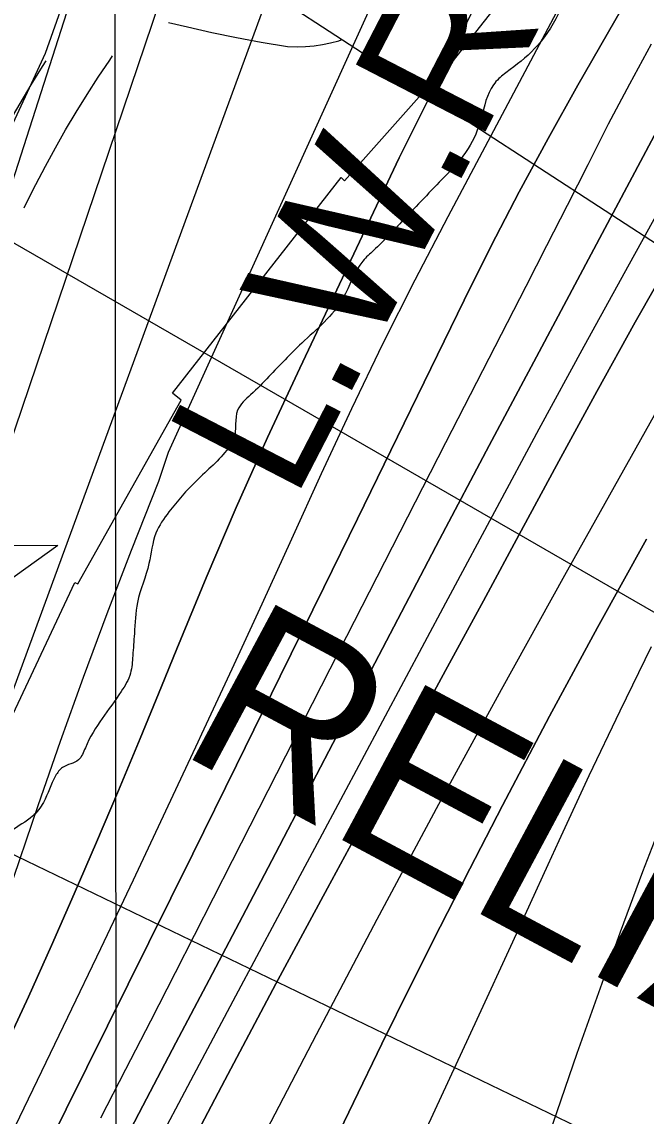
# Model space of a CAD drawing. Extents: x 3297772 to 3335630, y 634068 to 659439.
# Drawn here: x 3312336 to 3312691, y 656649 to 657271 of the extents above; entities that cross this region are included whole.
import ezdxf

# ---------------------------------------------------------------- set-up
doc = ezdxf.new("R2010")
doc.units = 0
for name, color, linetype in [('V-CHAN-NAID', 7, 'Continuous'), ('V-GRID-MAJR', 7, 'Continuous'), ('V-RIVR-EDGE', 7, 'Continuous'), ('V-RIVR-RANG', 7, 'Continuous'), ('V-ROAD-CNTR', 7, 'Continuous'), ('V-RRAP-RVMT', 7, 'Continuous'), ('V-TOPO-DPTH', 7, 'Continuous'), ('V-TOPO-MAJR', 7, 'Continuous'), ('V-TOPO-MINR', 7, 'Continuous'), ('V-TOPO-WATR', 7, 'Continuous'), ('V-TOPO-WATR-IDEN', 7, 'Continuous'), ('V-UTIL-LINE', 7, 'Continuous'), ('V-WETL-SWMP', 7, 'Continuous')]:
    doc.layers.add(name, color=color, linetype=linetype)

msp = doc.modelspace()

# ---------------------------------------------------------------- linework, layer by layer
at = {"layer": 'V-CHAN-NAID'}
msp.add_lwpolyline([(3312279.84, 656973.94), (3312356.33, 656973.4), (3312294.13, 656928.88)], dxfattribs=at)
at = {"layer": 'V-GRID-MAJR'}
msp.add_spline([(3312404.53, 639457.24), (3312401.89, 642484.85), (3312396.6, 648546.19), (3312391.31, 654607.56), (3312388.66, 657641.31)], degree=3, dxfattribs=at)
at = {"layer": 'V-RIVR-EDGE'}
msp.add_spline([(3312883.83, 657641.82), (3312877.43, 657629.14), (3312871.37, 657628.72), (3312863.11, 657617.48), (3312850.09, 657604.96), (3312831.43, 657586.39), (3312812.78, 657572.58), (3312803.23, 657564.38), (3312789.37, 657559.65), (3312783.73, 657554.03), (3312778.95, 657547.98), (3312767.65, 657529.83), (3312766.74, 657514.68), (3312759.36, 657504.74), (3312737.65, 657480.11), (3312721.16, 657463.7), (3312710.73, 657449), (3312699.44, 657435.61), (3312692.93, 657428.27), (3312686.84, 657419.19), (3312681.62, 657408.38), (3312674.62, 657379.82), (3312668.49, 657352.56), (3312668.04, 657345.63), (3312665.88, 657344.77), (3312663.27, 657342.61), (3312660.21, 657327.47), (3312656.72, 657318.82), (3312656.28, 657315.35), (3312656.27, 657312.76), (3312656.25, 657305.4), (3312649.29, 657291.99), (3312642.33, 657278.15), (3312629.29, 657257.84), (3312613.67, 657244.02), (3312607.17, 657238.84), (3312604.13, 657235.39), (3312597.15, 657216.35), (3312589.75, 657199.05), (3312576.29, 657183.07), (3312552.85, 657158.45), (3312535.92, 657141.17), (3312529.84, 657135.12), (3312518.53, 657113.94), (3312495.09, 657088.45), (3312476.43, 657069.45), (3312466.01, 657059.08), (3312458.63, 657050.44), (3312456.42, 657033.99), (3312453.38, 657028.8), (3312435.15, 657010.23), (3312419.52, 656992.52), (3312412.13, 656980.42), (3312408.19, 656963.11), (3312401.64, 656941.04), (3312399.86, 656923.29), (3312398.97, 656910.74), (3312397.64, 656900.79), (3312392.42, 656890.41), (3312371.99, 656858.42), (3312368.08, 656851.5), (3312358.98, 656847.2), (3312355.07, 656842.44), (3312348.1, 656827.31), (3312342.02, 656819.53), (3312329.88, 656810.9), (3312322.93, 656802.69), (3312315.54, 656789.29), (3312314.22, 656780.63), (3312315.05, 656767.21), (3312319.36, 656757.24), (3312322.37, 656750.3), (3312324.96, 656746.4), (3312326.24, 656741.2), (3312321.9, 656736.88), (3312315.4, 656733.87), (3312309.33, 656731.72), (3312293.7, 656712.71), (3312281.09, 656690.66), (3312277.16, 656675.51), (3312275.39, 656662.1), (3312281.85, 656646.93), (3312281.83, 656640), (3312278.34, 656628.75), (3312273.12, 656617.94), (3312258.79, 656602.39), (3312246.2, 656588.13), (3312240.56, 656585.11), (3312233.19, 656580.37), (3312231.01, 656573.45), (3312216.18, 656528.02), (3312209.61, 656496.87), (3312208.27, 656481.72), (3312210.84, 656469.16), (3312213.84, 656459.19), (3312219.03, 656454.85), (3312220.75, 656451.81), (3312220.3, 656445.75), (3312215.52, 656438.4), (3312207.71, 656428.9), (3312199.46, 656418.96), (3312190.79, 656414.65), (3312182.97, 656406.45), (3312174.28, 656392.18), (3312172.95, 656381.36), (3312175.96, 656371.39), (3312180.7, 656362.29), (3312182.83, 656348.43), (3312180.2, 656336.75), (3312175.84, 656322.9), (3312165.83, 656303.44), (3312151.06, 656282.7), (3312142.37, 656268.86), (3312132.8, 656250.7), (3312126.26, 656232.97), (3312123.61, 656213.49), (3312124.38, 656172.36), (3312121.32, 656161.11), (3312110.42, 656131.7), (3312106.94, 656124.78), (3312106.49, 656119.15), (3312106.48, 656114.39), (3312107.78, 656112.65), (3312112.96, 656108.31), (3312112.95, 656104.85), (3312110.35, 656101.82), (3312104.71, 656098.81), (3312099.95, 656098.82), (3312095.18, 656094.93), (3312090.84, 656093.21), (3312087.81, 656093.65), (3312081.75, 656093.67), (3312077.85, 656090.65), (3312073.45, 656063.81), (3312068.16, 656026.59), (3312055.97, 655997.61), (3312045.52, 655975.56), (3312040.29, 655960.85), (3312035.47, 655938.35), (3312031.92, 655901.12), (3312030.13, 655879.05), (3312024.89, 655858.28), (3312021.83, 655848.33), (3312021.82, 655843.56), (3312023.1, 655834.9), (3312020.47, 655821.92), (3312016.98, 655812.4), (3312015.2, 655794.66), (3312007.34, 655765.67), (3312000.79, 655745.33), (3311997.76, 655742.31), (3311991.69, 655741.03), (3311986.48, 655736.71), (3311975.14, 655702.54), (3311969.88, 655673.54), (3311967.68, 655661.86), (3311967.62, 655636.74), (3311969.66, 655587.38), (3311970.07, 655575.69), (3311970.06, 655571.36), (3311972.22, 655571.36), (3311981.75, 655571.33), (3311985.2, 655568.29), (3311986.88, 655544.91), (3311989.45, 655536.24), (3311993.33, 655527.57), (3311994.15, 655510.25), (3311994.94, 655477.35), (3311993.58, 655456.14), (3311993.56, 655445.75), (3311996.13, 655437.08), (3311998.28, 655430.58), (3311999.55, 655418.45), (3312002.14, 655413.68), (3312005.59, 655409.78), (3312006.87, 655402.42), (3312010.72, 655381.62), (3312015.83, 655348.27), (3312020.08, 655316.22), (3312020.88, 655290.68), (3312024.34, 655286.34), (3312024.33, 655282.88), (3312021.72, 655278.55), (3312020.83, 655267.73), (3312020.36, 655251.71), (3312023.75, 655222.7), (3312024.12, 655198.88), (3312027.09, 655174.63), (3312027.92, 655158.18), (3312027.89, 655148.65), (3312033.05, 655134.35), (3312042.51, 655107.92), (3312048.96, 655087.55), (3312050.66, 655075.42), (3312051.93, 655064.16), (3312054.08, 655058.96), (3312054.93, 655053.33), (3312054.48, 655044.24), (3312054.44, 655029.52), (3312054.43, 655026.06), (3312057.46, 655026.05), (3312058.74, 655016.09), (3312058.72, 655009.59), (3312057.85, 655007), (3312058.7, 655000.5), (3312065.62, 654995.72), (3312069.06, 654986.19), (3312073.78, 654969.29), (3312075.04, 654956.3), (3312078.47, 654942.44), (3312077.58, 654930.32), (3312077.53, 654910.83), (3312077.47, 654886.59), (3312076.55, 654866.67), (3312076.51, 654848.49), (3312076.06, 654840.26), (3312077.76, 654829.87), (3312080.34, 654820.77), (3312078.15, 654811.25), (3312075.94, 654795.67), (3312071.58, 654782.69), (3312065.51, 654777.51), (3312055.05, 654751.56), (3312052.43, 654742.04), (3312052.83, 654727.32), (3312052.81, 654718.66), (3312051.92, 654709.57), (3312048.01, 654704.38), (3312044.11, 654701.8), (3312043.64, 654687.51), (3312041.88, 654675.39), (3312043.59, 654669.33), (3312047.46, 654658.06), (3312051.34, 654648.52), (3312056.94, 654638.55), (3312058.22, 654630.32), (3312056.91, 654626), (3312053.87, 654622.54), (3312055.56, 654606.08), (3312057.25, 654588.33), (3312055.9, 654567.55), (3312049.35, 654546.78), (3312038.46, 654520.4), (3312032.36, 654504.4), (3312028.85, 654484.49), (3312027.52, 654473.24), (3312030.9, 654437.29), (3312033.39, 654395.29), (3312033.79, 654380.57), (3312031.62, 654380.57), (3312029.45, 654378.41), (3312029.4, 654358.93), (3312028.5, 654342.91), (3312025.45, 654335.99), (3312021.1, 654326.48), (3312020.22, 654320.42), (3312017.16, 654307.87), (3312011.94, 654300.96), (3312002.83, 654291.89), (3311994.14, 654280.65), (3311985.01, 654266.82), (3311975.01, 654248.66), (3311965.01, 654231.8), (3311959.34, 654213.63), (3311951.92, 654190.7), (3311944.93, 654165.61), (3311941.42, 654144.83), (3311939.64, 654128.38), (3311938.31, 654114.97), (3311937.42, 654105.88), (3311937.39, 654090.72), (3311937.79, 654079.03), (3311943.83, 654068.63), (3311951.59, 654055.62), (3311959.76, 654034.82), (3311962.77, 654023.55), (3311962.74, 654015.33), (3311964.9, 654011.42), (3311970.96, 654011.41), (3311980.48, 654009.65), (3311992.58, 654001.4), (3311999.48, 653987.96), (3312004.63, 653969.33), (3312011.95, 653953.29), (3312017.96, 653932.49), (3312020.08, 653914.74), (3312021.76, 653894.38), (3312019.56, 653878.37), (3312014.29, 653850.67), (3312012.08, 653832.93), (3312009.91, 653827.3), (3312003.79, 653806.1), (3312002.03, 653792.69), (3312001.98, 653774.5), (3312001.97, 653770.61), (3312001.91, 653747.23), (3312003.17, 653728.17), (3312002.71, 653719.52), (3312004.85, 653708.69), (3312015.62, 653687.44), (3312023.82, 653676.17), (3312027.7, 653671.4), (3312028.56, 653667.5), (3312028.98, 653663.17), (3312031.13, 653657.1), (3312034.58, 653652.33), (3312037.17, 653647.13), (3312036.72, 653638.9), (3312035.38, 653625.05), (3312037.1, 653617.69), (3312040.98, 653611.18), (3312040.97, 653607.28), (3312039.22, 653602.53), (3312043.55, 653600.35), (3312043.54, 653595.59), (3312041.35, 653586.07), (3312040.46, 653578.28), (3312040.44, 653569.19), (3312044.3, 653554.02), (3312050.76, 653538.85), (3312058.51, 653521.52), (3312065.4, 653509.38), (3312069.24, 653484.25), (3312070.48, 653461.3), (3312067, 653456.12), (3312066.99, 653450.92), (3312074.76, 653441.81), (3312079.96, 653441.36), (3312080.38, 653437.03), (3312084.67, 653420.14), (3312091.12, 653403.67), (3312098.44, 653386.77), (3312109.65, 653368.12), (3312121.74, 653355.97), (3312125.62, 653349.46), (3312128.2, 653339.5), (3312130.35, 653336.03), (3312138.14, 653334.71), (3312144.18, 653326.04), (3312155.83, 653308.26), (3312169.63, 653287.88), (3312173.5, 653275.74), (3312176.95, 653271.41), (3312179.98, 653271.83), (3312182.58, 653271.39), (3312186.46, 653264.45), (3312198.98, 653249.7), (3312207.62, 653241.02), (3312220.12, 653218.91), (3312235.21, 653193.33), (3312245.1, 653166.89), (3312251.55, 653147.39), (3312254.98, 653135.26), (3312261.89, 653129.18), (3312265.78, 653127.01), (3312270.09, 653117.04), (3312278.69, 653091.91), (3312283.82, 653066.35), (3312289.81, 653037.33), (3312290.63, 653020.87), (3312298.83, 653007.86), (3312313.06, 652986.18), (3312331.2, 652965.79), (3312349.32, 652943.23), (3312366.58, 652917.21), (3312380.37, 652892.06), (3312391.13, 652867.79), (3312399.29, 652837.46), (3312404.42, 652813.21), (3312413.86, 652779.84), (3312426.26, 652716.17), (3312433.53, 652679.35), (3312435.21, 652658.13), (3312432.58, 652646.01), (3312429.96, 652637.36), (3312427.78, 652630.01), (3312427.76, 652621.35), (3312435.5, 652598.38), (3312438.91, 652579.32), (3312438.44, 652564.6), (3312439.24, 652538.19), (3312442.23, 652518.7), (3312447.38, 652503.53), (3312468.06, 652459.75), (3312483.55, 652420.75), (3312498.17, 652381.31), (3312505.93, 652365.71), (3312511.1, 652356.6), (3312510.65, 652348.38), (3312513.66, 652343.61), (3312517.12, 652340.57), (3312519.7, 652334.93), (3312520.12, 652328.44), (3312520.54, 652323.67), (3312524.86, 652318.9), (3312527.42, 652304.61), (3312533.48, 652302.43), (3312534.77, 652300.69), (3312534.76, 652295.06), (3312533.46, 652292.9), (3312539.49, 652282.93), (3312543.36, 652271.23), (3312557.17, 652254.31), (3312567.53, 652240), (3312583.95, 652226.54), (3312597.76, 652210.48), (3312621.93, 652179.25), (3312627.1, 652170.14), (3312635.32, 652164.49), (3312643.09, 652156.68), (3312650.43, 652146.71), (3312660.77, 652128.06), (3312679.29, 652089.05), (3312693.93, 652055.24), (3312706.41, 652026.64), (3312729.27, 651989.78), (3312750.41, 651958.12), (3312768.1, 651933.83), (3312782.77, 651915.18), (3312793.57, 651904.76), (3312806.08, 651886.98), (3312821.18, 651865.29), (3312842.77, 651841.86), (3312858.75, 651825.8), (3312876.91, 651814.5), (3312895.06, 651799.73), (3312904.14, 651794.95), (3312909.31, 651788.01), (3312919.23, 651769.8), (3312923.54, 651761.13), (3312925.69, 651758.96), (3312932.62, 651758.51), (3312939.97, 651754.16), (3312941.26, 651751.56), (3312945.99, 651737.26), (3312947.27, 651729.03), (3312950.29, 651723.83), (3312963.67, 651706.91), (3312981.79, 651681.75)], degree=3, dxfattribs=at)
at = {"layer": 'V-RIVR-RANG'}
msp.add_line((3311748.23, 657481.37), (3313021.04, 656747.94), dxfattribs=at)
at = {"layer": 'V-ROAD-CNTR'}
for points in [[(3312419.34, 657270.85), (3312430.02, 657268.26), (3312443.95, 657265.13), (3312457.93, 657262.24), (3312471.95, 657259.61), (3312486.96, 657257.06), (3312492.45, 657256.93), (3312497.26, 657257.1), (3312502.05, 657257.53), (3312506.81, 657258.22), (3312511.52, 657259.19), (3312516.17, 657260.41), (3312517.44, 657260.82)], [(3312302.18, 657161.1), (3312306.36, 657170.28), (3312311.65, 657181.39), (3312317.15, 657192.39), (3312322.85, 657203.29), (3312328.75, 657214.08), (3312334.84, 657224.77), (3312341.12, 657235.34), (3312347.6, 657245.8), (3312349.66, 657249)], [(3312337.26, 657165.38), (3312338.61, 657168.22), (3312343.87, 657178.73), (3312349.31, 657189.15), (3312354.94, 657199.47), (3312360.76, 657209.68), (3312366.77, 657219.78), (3312372.96, 657229.77), (3312379.33, 657239.65), (3312385.88, 657249.41), (3312387.49, 657251.73)]]:
    msp.add_lwpolyline(points, dxfattribs=at)
at = {"layer": 'V-RRAP-RVMT'}
for p, q in [((3312568, 657232.17), (3312623.31, 657302.26)), ((3312519.31, 657180.73), (3312566.44, 657233.56)), ((3312566.44, 657233.56), (3312568, 657232.17)), ((3312421.59, 657060.09), (3312517.49, 657182.64)), ((3312517.49, 657182.64), (3312519.31, 657180.73)), ((3312367.64, 656951.65), (3312426.5, 657056.11)), ((3312426.5, 657056.11), (3312421.59, 657060.09)), ((3312288.17, 656787.12), (3312366.05, 656952.43)), ((3312366.05, 656952.43), (3312367.64, 656951.65))]:
    msp.add_line(p, q, dxfattribs=at)
at = {"layer": 'V-TOPO-DPTH'}
for points in [[(3312207.61, 656433.53), (3312312.83, 656658.73), (3312326.28, 656687.76), (3312339.58, 656716.86), (3312352.68, 656746.06), (3312365.64, 656775.32), (3312378.36, 656804.67), (3312390.91, 656834.11), (3312403.21, 656863.65), (3312415.33, 656893.26), (3312424.01, 656914.72), (3312440.69, 656954.97), (3312457.83, 656995.02), (3312475.65, 657034.77), (3312493.94, 657074.31), (3312550.43, 657193.73), (3312709.13, 657511.34), (3312728.44, 657538.64), (3312748.71, 657565.16), (3312770.43, 657590.51), (3312793.11, 657615.08), (3312819.15, 657641.75), (3312926.29, 657641.86)], [(3313121.22, 657642.06), (3313086.05, 657604.34), (3313038.95, 657551.77), (3312992.56, 657498.56), (3312922.17, 657416.19), (3312911.77, 657403.49), (3312901.73, 657390.51), (3312892.25, 657377.13), (3312883.13, 657363.47), (3312821.08, 657266.17), (3312807.15, 657243.86), (3312793.49, 657221.39), (3312780.25, 657198.66), (3312767.29, 657175.76), (3312754.53, 657152.75), (3312741.74, 657129.76), (3312728.91, 657106.78), (3312716.05, 657083.83), (3312644.48, 656956.26), (3312608.47, 656891.35), (3312572.85, 656826.23), (3312537.84, 656760.79), (3312503.24, 656695.12), (3312456.24, 656604.93)], [(3313121.22, 657642.06), (3313086.05, 657604.34), (3313038.95, 657551.77), (3312992.56, 657498.56), (3312922.17, 657416.19), (3312911.77, 657403.49), (3312901.73, 657390.51), (3312892.25, 657377.13), (3312883.13, 657363.47), (3312821.08, 657266.17), (3312807.15, 657243.86), (3312793.49, 657221.39), (3312780.25, 657198.66), (3312767.29, 657175.76), (3312754.53, 657152.75), (3312741.74, 657129.76), (3312728.91, 657106.78), (3312716.05, 657083.83), (3312644.48, 656956.26), (3312608.47, 656891.35), (3312572.85, 656826.23), (3312537.84, 656760.79), (3312503.24, 656695.12), (3312456.24, 656604.93)], [(3312349.34, 656629.27), (3312408.06, 656747.65), (3312433.05, 656798.1), (3312457.99, 656848.57), (3312482.86, 656899.07), (3312507.68, 656949.59), (3312526.81, 656988.59), (3312542.01, 657019.64), (3312557.19, 657050.71), (3312572.33, 657081.79), (3312587.44, 657112.89), (3312602.86, 657143.83), (3312618.7, 657174.53), (3312635.19, 657204.9), (3312652.11, 657235.04), (3312786.4, 657468.53)], [(3312786.4, 657468.53), (3312652.11, 657235.04), (3312635.19, 657204.9), (3312618.7, 657174.53), (3312602.86, 657143.83), (3312587.44, 657112.89), (3312572.33, 657081.79), (3312557.19, 657050.71), (3312542.01, 657019.64), (3312526.81, 656988.59), (3312507.68, 656949.59), (3312482.86, 656899.07), (3312457.99, 656848.57), (3312433.05, 656798.1), (3312408.06, 656747.65), (3312349.34, 656629.27)], [(3312386, 656618.73), (3312404.63, 656654.76), (3312423.45, 656690.68), (3312442.4, 656726.54), (3312461.3, 656762.42), (3312480.12, 656798.34), (3312498.9, 656834.29), (3312517.3, 656869.62), (3312545.32, 656923.21), (3312573.45, 656976.74), (3312601.73, 657030.2), (3312630.11, 657083.6), (3312725.19, 657261.88)], [(3312725.19, 657261.88), (3312630.11, 657083.6), (3312601.73, 657030.2), (3312573.45, 656976.74), (3312545.32, 656923.21), (3312517.3, 656869.62), (3312498.9, 656834.29), (3312480.12, 656798.34), (3312461.3, 656762.42), (3312442.4, 656726.54), (3312423.45, 656690.68), (3312404.63, 656654.76), (3312386, 656618.73)], [(3312707.01, 657139.67), (3312684.82, 657100.4), (3312662.97, 657060.94), (3312641.36, 657021.34), (3312619.9, 656981.66), (3312598.42, 656941.99), (3312576.89, 656902.35), (3312555.33, 656862.72), (3312539.23, 656833.15), (3312509.73, 656778.67), (3312480.41, 656724.11), (3312451.35, 656669.4), (3312422.46, 656614.6)], [(3312422.46, 656614.6), (3312451.35, 656669.4), (3312480.41, 656724.11), (3312509.73, 656778.67), (3312539.23, 656833.15), (3312555.33, 656862.72), (3312576.89, 656902.35), (3312598.42, 656941.99), (3312619.9, 656981.66), (3312641.36, 657021.34), (3312662.97, 657060.94), (3312684.82, 657100.4), (3312707.01, 657139.67)], [(3312508.39, 656623.36), (3312524.53, 656656.75), (3312540.69, 656690.12), (3312557.07, 656723.4), (3312573.76, 656756.51), (3312590.67, 656789.52), (3312609.35, 656825.57), (3312636.09, 656876.35), (3312663.29, 656926.87), (3312691.15, 656977.03)], [(3312508.39, 656623.36), (3312524.53, 656656.75), (3312540.69, 656690.12), (3312557.07, 656723.4), (3312573.76, 656756.51), (3312590.67, 656789.52), (3312609.35, 656825.57), (3312636.09, 656876.35), (3312663.29, 656926.87), (3312691.15, 656977.03)]]:
    msp.add_lwpolyline(points, dxfattribs=at)
at = {"layer": 'V-TOPO-MAJR'}
for points in [[(3312551.34, 657641.48), (3312517, 657586.14), (3312167.12, 656553.57)], [(3312554.22, 656616.56), (3312574.58, 656660.35), (3312594.87, 656704.18), (3312615.07, 656748.05), (3312635.19, 656791.95), (3312641.5, 656805.74), (3312658.66, 656842.65), (3312676.14, 656879.41), (3312694.11, 656915.93)]]:
    msp.add_lwpolyline(points, dxfattribs=at)
at = {"layer": 'V-TOPO-MINR'}
for points in [[(3312478.46, 657641.4), (3312094.33, 656445.3), (3312093.05, 656441.42), (3312092.04, 656438.87), (3312088.68, 656430.82), (3312086.51, 656425.51), (3312084.39, 656420.19), (3312082.35, 656414.83), (3312080.37, 656409.46), (3312044.5, 656310.09), (3312023.71, 656255.41), (3312001.72, 656201.23), (3311977.9, 656147.84), (3311952.88, 656094.95)], [(3312819.15, 657641.75), (3312793.11, 657615.08), (3312770.43, 657590.51), (3312748.71, 657565.16), (3312728.44, 657538.64), (3312709.13, 657511.34), (3312550.43, 657193.73), (3312493.94, 657074.31), (3312475.65, 657034.77), (3312457.83, 656995.02), (3312440.69, 656954.97), (3312424.01, 656914.72), (3312415.33, 656893.26), (3312403.21, 656863.65), (3312390.91, 656834.11), (3312378.36, 656804.67), (3312365.64, 656775.32), (3312352.68, 656746.06), (3312339.58, 656716.86), (3312326.28, 656687.76), (3312312.83, 656658.73), (3312207.61, 656433.53)], [(3312652.08, 657641.58), (3312607.25, 657579.57), (3312552.24, 657494.02), (3312241.34, 656647.85)], [(3312737.76, 657641.67), (3312710.63, 657609.7), (3312672.31, 657557.83), (3312636.26, 657504.18), (3312419.11, 657026.29), (3312413.57, 657009.74), (3312398.14, 656970.55), (3312384.25, 656934.5), (3312370.7, 656898.31), (3312357.68, 656861.94), (3312345.01, 656825.44), (3312327.75, 656774.53), (3312320.34, 656753.34), (3312312.66, 656732.25), (3312304.59, 656711.31), (3312296.25, 656690.47), (3312287.64, 656669.74), (3312278.93, 656649.05), (3312270.07, 656628.42)], [(3313121.22, 657642.06), (3313086.05, 657604.34), (3313038.95, 657551.77), (3312992.56, 657498.56), (3312922.17, 657416.19), (3312911.77, 657403.49), (3312901.73, 657390.51), (3312892.25, 657377.13), (3312883.13, 657363.47), (3312821.08, 657266.17), (3312807.15, 657243.86), (3312793.49, 657221.39), (3312780.25, 657198.66), (3312767.29, 657175.76), (3312754.53, 657152.75), (3312741.74, 657129.76), (3312728.91, 657106.78), (3312716.05, 657083.83), (3312644.48, 656956.26), (3312608.47, 656891.35), (3312572.85, 656826.23), (3312537.84, 656760.79), (3312503.24, 656695.12), (3312456.24, 656604.93)], [(3312836.05, 657413.68), (3312681.29, 657133.38), (3312655.57, 657086.55), (3312630, 657039.64), (3312604.64, 656992.62), (3312579.43, 656945.52), (3312576.87, 656940.71), (3312553.03, 656895.96), (3312529.16, 656851.23), (3312505.25, 656806.52), (3312481.32, 656761.82), (3312457.43, 656717.1), (3312433.6, 656672.35), (3312409.89, 656627.53)], [(3312709.82, 657408.19), (3312578.14, 657160.35), (3312559.36, 657124.19), (3312541.04, 657087.82), (3312523.39, 657051.11), (3312506.21, 657014.17), (3312489.31, 656977.09), (3312472.33, 656940.05), (3312455.25, 656903.05), (3312438.1, 656866.09), (3312435.96, 656861.51), (3312417.61, 656822.32), (3312399.15, 656783.18), (3312380.54, 656744.11), (3312361.82, 656705.09), (3312277.53, 656530.3)], [(3312725.19, 657261.88), (3312630.11, 657083.6), (3312601.73, 657030.2), (3312573.45, 656976.74), (3312545.32, 656923.21), (3312517.3, 656869.62), (3312498.9, 656834.29), (3312480.12, 656798.34), (3312461.3, 656762.42), (3312442.4, 656726.54), (3312423.45, 656690.68), (3312404.63, 656654.76), (3312386, 656618.73)], [(3312693.79, 657258.49), (3312681.44, 657235.78), (3312669.46, 657212.87), (3312657.76, 657189.8), (3312646.03, 657166.75), (3312634.26, 657143.71), (3312622.47, 657120.68), (3312576.9, 657031.82), (3312546.49, 656972.45), (3312516.11, 656913.06), (3312485.78, 656853.64), (3312455.5, 656794.21), (3312423.08, 656730.53), (3312408.98, 656702.94), (3312394.82, 656675.39), (3312380.56, 656647.88)], [(3312707.01, 657139.67), (3312684.82, 657100.4), (3312662.97, 657060.94), (3312641.36, 657021.34), (3312619.9, 656981.66), (3312598.42, 656941.99), (3312576.89, 656902.35), (3312555.33, 656862.72), (3312539.23, 656833.15), (3312509.73, 656778.67), (3312480.41, 656724.11), (3312451.35, 656669.4), (3312422.46, 656614.6)], [(3312691.15, 656977.03), (3312663.29, 656926.87), (3312636.09, 656876.35), (3312609.35, 656825.57), (3312590.67, 656789.52), (3312573.76, 656756.51), (3312557.07, 656723.4), (3312540.69, 656690.12), (3312524.53, 656656.75), (3312508.39, 656623.36)], [(3312633.51, 656631.68), (3312642.6, 656658.28), (3312651.8, 656684.85), (3312661.17, 656711.36), (3312670.65, 656737.83), (3312676.41, 656753.75), (3312689.16, 656788.03), (3312702.3, 656822.15)]]:
    msp.add_lwpolyline(points, dxfattribs=at)
at = {"layer": 'V-TOPO-WATR'}
msp.add_lwpolyline([(3312786.4, 657468.53), (3312652.11, 657235.04), (3312635.19, 657204.9), (3312618.7, 657174.53), (3312602.86, 657143.83), (3312587.44, 657112.89), (3312572.33, 657081.79), (3312557.19, 657050.71), (3312542.01, 657019.64), (3312526.81, 656988.59), (3312507.68, 656949.59), (3312482.86, 656899.07), (3312457.99, 656848.57), (3312433.05, 656798.1), (3312408.06, 656747.65), (3312349.34, 656629.27)], dxfattribs=at)
at = {"layer": 'V-UTIL-LINE'}
for p, q in [((3315040.5, 655619.96), (3312469.7, 657292.41)), ((3312214.58, 656853.89), (3314957.25, 655531.2))]:
    msp.add_line(p, q, dxfattribs=at)
at = {"layer": 'V-WETL-SWMP'}
for p, q in [((3312359.96, 657283.88), (3312349.15, 657253.1)), ((3312349.15, 657253.1), (3312325.03, 657201.01))]:
    msp.add_line(p, q, dxfattribs=at)

# ---------------------------------------------------------------- texts
at = {"layer": 'V-CHAN-NAID'}
msp.add_text('RELIANCE "211" (209.4)', height=100, rotation=331.8301, dxfattribs=at).set_placement((3312423.34, 656856.7))
at = {"layer": 'V-TOPO-WATR-IDEN'}
msp.add_text('L.W.R.P.', height=83, rotation=62.65701, dxfattribs=at).set_placement((3312490.64, 656998))

doc.saveas('drawing.dxf')
